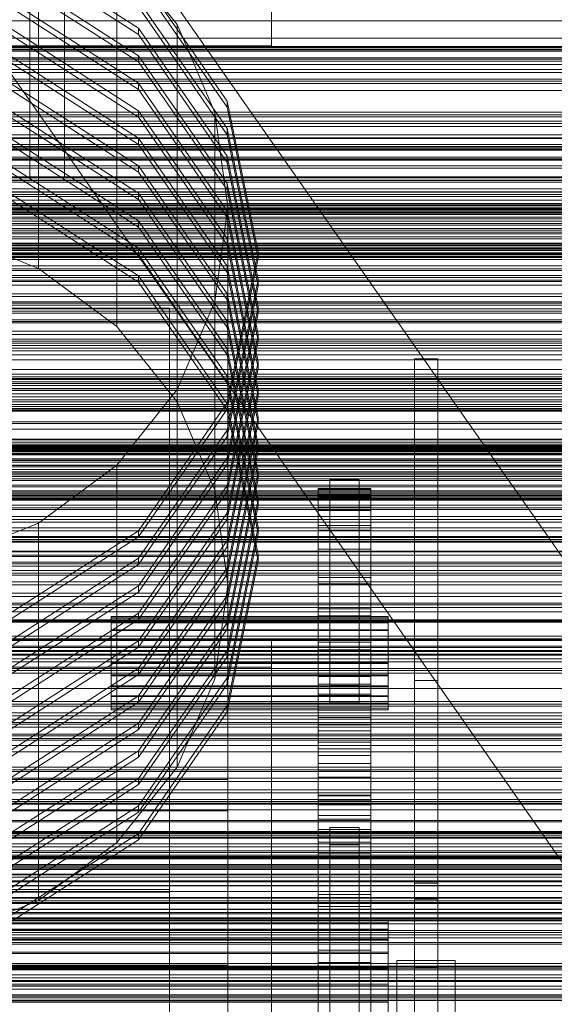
# Model space of a CAD drawing. Header units: millimetres. Extents: x -3490 to 61924, y -72580 to 6847.
# Tile 364 of 656: x 689 to 872, y -33207 to -32869. Entities that reach past the tile are written whole.
import ezdxf

# ---------------------------------------------------------------- set-up
doc = ezdxf.new("R2010")
doc.units = ezdxf.units.MM
for name, color, linetype, lineweight in [('frontal_C01', 7, 'Continuous', 0), ('frontal_C02', 7, 'Continuous', 0), ('frontal_C03', 7, 'Continuous', 0), ('frontal_C03-dry', 7, 'Continuous', 0), ('frontal_secador', 7, 'Continuous', 0), ('frontal_tolva', 7, 'Continuous', 0)]:
    doc.layers.add(name, color=color, linetype=linetype, lineweight=lineweight)

msp = doc.modelspace()

# ---------------------------------------------------------------- linework, layer by layer
at = {"layer": 'frontal_C01'}
for p, q in [((695, -32954.254), (695, -32824.838)), ((729.278, -32871.892), (683.729, -32842.584)), ((683.729, -32844.741), (729.278, -32874.049)), ((742.583, -32870.66), (721.924, -32844.733)), ((721.924, -32974.148), (721.924, -32844.733)), ((729.278, -32881.329), (683.729, -32852.021)), ((683.729, -32854.178), (729.278, -32883.486)), ((759.713, -32896.881), (729.278, -32853.019)), ((729.278, -32855.176), (759.713, -32899.038)), ((729.278, -32890.765), (683.729, -32861.458)), ((759.713, -32906.318), (729.278, -32862.456)), ((683.729, -32863.614), (729.278, -32892.922)), ((729.278, -32864.613), (759.713, -32908.475)), ((729.278, -32900.202), (683.729, -32870.894)), ((759.713, -32915.755), (729.278, -32871.892)), ((729.278, -32874.049), (729.278, -32871.892)), ((755.57, -32900.852), (742.583, -32870.66)), ((742.583, -33000.075), (742.583, -32870.66)), ((683.729, -32873.051), (729.278, -32902.359)), ((729.278, -32874.049), (759.713, -32917.911)), ((729.278, -32909.638), (683.729, -32880.331)), ((683.729, -32882.488), (729.278, -32911.795)), ((759.713, -32925.191), (729.278, -32881.329)), ((729.278, -32883.486), (729.278, -32881.329)), ((729.278, -32883.486), (759.713, -32927.348)), ((729.278, -32919.075), (683.729, -32889.767)), ((683.729, -32891.924), (729.278, -32921.232)), ((759.713, -32934.628), (729.278, -32890.765)), ((729.278, -32892.922), (729.278, -32890.765)), ((729.278, -32892.922), (759.713, -32936.785)), ((729.278, -32928.512), (683.729, -32899.204)), ((770.4, -32948.621), (759.713, -32896.881)), ((759.713, -32899.038), (759.713, -32896.881)), ((759.713, -32899.038), (770.4, -32950.777)), ((683.729, -32901.361), (729.278, -32930.668)), ((759.713, -32944.064), (729.278, -32900.202)), ((729.278, -32902.359), (729.278, -32900.202)), ((729.278, -32902.359), (759.713, -32946.221)), ((760, -32933.252), (755.57, -32900.852)), ((755.57, -33030.267), (755.57, -32900.852)), ((770.4, -32958.057), (759.713, -32906.318)), ((759.713, -32908.475), (759.713, -32906.318)), ((729.278, -32937.948), (683.729, -32908.64)), ((759.713, -32953.501), (729.278, -32909.638)), ((729.278, -32911.795), (729.278, -32909.638)), ((759.713, -32908.475), (770.4, -32960.214)), ((683.729, -32910.797), (729.278, -32940.105)), ((729.278, -32911.795), (759.713, -32955.658)), ((770.4, -32967.494), (759.713, -32915.755)), ((759.713, -32917.911), (759.713, -32915.755)), ((729.278, -32947.385), (683.729, -32918.077)), ((683.729, -32920.234), (729.278, -32949.542)), ((759.713, -32962.937), (729.278, -32919.075)), ((729.278, -32921.232), (729.278, -32919.075)), ((759.713, -32917.911), (770.4, -32969.651)), ((729.278, -32921.232), (759.713, -32965.094)), ((770.4, -32976.93), (759.713, -32925.191)), ((759.713, -32927.348), (759.713, -32925.191)), ((729.278, -32956.821), (683.729, -32927.513)), ((683.729, -32929.67), (729.278, -32958.978)), ((759.713, -32972.374), (729.278, -32928.512)), ((729.278, -32930.668), (729.278, -32928.512)), ((759.713, -32927.348), (770.4, -32979.087)), ((729.278, -32930.668), (759.713, -32974.531)), ((755.57, -32965.653), (760, -32933.252)), ((760, -32933.252), (760, -33062.668)), ((770.4, -32986.367), (759.713, -32934.628)), ((759.713, -32936.785), (759.713, -32934.628)), ((759.713, -32936.785), (770.4, -32988.524)), ((759.713, -32981.81), (729.278, -32937.948)), ((729.278, -32940.105), (729.278, -32937.948)), ((729.278, -32940.105), (759.713, -32983.967)), ((663.646, -32941.748), (695, -32954.254)), ((770.4, -32995.803), (759.713, -32944.064)), ((759.713, -32946.221), (759.713, -32944.064)), ((759.713, -32946.221), (770.4, -32997.96)), ((759.713, -32991.247), (729.278, -32947.385)), ((729.278, -32949.542), (729.278, -32947.385)), ((729.278, -32949.542), (759.713, -32993.404)), ((759.713, -33000.36), (770.4, -32948.621)), ((770.4, -32948.621), (770.4, -32950.777)), ((770.4, -32950.777), (759.713, -33002.517)), ((770.4, -33005.24), (759.713, -32953.501)), ((759.713, -32955.658), (759.713, -32953.501)), ((695, -32954.254), (721.924, -32974.148)), ((759.713, -33000.683), (729.278, -32956.821)), ((729.278, -32958.978), (729.278, -32956.821)), ((759.713, -32955.658), (770.4, -33007.397)), ((729.278, -32958.978), (759.713, -33002.84)), ((759.713, -33009.796), (770.4, -32958.057)), ((770.4, -32960.214), (759.713, -33011.953)), ((770.4, -32958.057), (770.4, -32960.214)), ((770.4, -33014.676), (759.713, -32962.937)), ((759.713, -32965.094), (759.713, -32962.937)), ((742.583, -32995.845), (755.57, -32965.653)), ((755.57, -33095.068), (755.57, -32965.653)), ((759.713, -32965.094), (770.4, -33016.833)), ((759.713, -33019.233), (770.4, -32967.494)), ((770.4, -32967.494), (770.4, -32969.651)), ((520, -32967.912), (740, -32967.912)), ((740, -32967.912), (740, -33021.835)), ((740, -32967.912), (740, -33168.209)), ((770.4, -32969.651), (759.713, -33021.39)), ((721.924, -32974.148), (742.583, -33000.075)), ((770.4, -33024.113), (759.713, -32972.374)), ((759.713, -32974.531), (759.713, -32972.374)), ((759.713, -32974.531), (770.4, -33026.27)), ((759.713, -33028.669), (770.4, -32976.93)), ((770.4, -32976.93), (770.4, -32979.087)), ((770.4, -32979.087), (759.713, -33030.826)), ((770.4, -33033.549), (759.713, -32981.81)), ((759.713, -32983.967), (759.713, -32981.81)), ((759.713, -32983.967), (770.4, -33035.706)), ((759.713, -33038.106), (770.4, -32986.367)), ((770.4, -32986.367), (770.4, -32988.524)), ((824, -33193.992), (824, -32985.267)), ((824, -32985.267), (832, -32985.267)), ((824, -32985.267), (824, -33095.638)), ((832, -32985.267), (832, -33193.992)), ((832, -33095.638), (832, -32985.267)), ((770.4, -32988.524), (759.713, -33040.263)), ((770.4, -33042.986), (759.713, -32991.247)), ((759.713, -32993.404), (759.713, -32991.247)), ((759.713, -32993.404), (770.4, -33045.143)), ((721.924, -33021.772), (742.583, -32995.845)), ((742.583, -33125.261), (742.583, -32995.845)), ((759.713, -33047.542), (770.4, -32995.803)), ((770.4, -32995.803), (770.4, -32997.96)), ((729.278, -33044.222), (759.713, -33000.36)), ((742.583, -33000.075), (755.57, -33030.267)), ((770.4, -32997.96), (759.713, -33049.699)), ((759.713, -33002.517), (759.713, -33000.36)), ((770.4, -33052.423), (759.713, -33000.683)), ((759.713, -33002.84), (759.713, -33000.683)), ((759.713, -33002.517), (729.278, -33046.379)), ((759.713, -33002.84), (770.4, -33054.579)), ((759.713, -33056.979), (770.4, -33005.24)), ((770.4, -33007.397), (759.713, -33059.136)), ((770.4, -33005.24), (770.4, -33007.397)), ((729.278, -33053.658), (759.713, -33009.796)), ((759.713, -33011.953), (759.713, -33009.796)), ((759.713, -33011.953), (729.278, -33055.815)), ((759.713, -33066.415), (770.4, -33014.676)), ((770.4, -33014.676), (770.4, -33016.833)), ((770.4, -33016.833), (759.713, -33068.572)), ((729.278, -33063.095), (759.713, -33019.233)), ((759.713, -33021.39), (729.278, -33065.252)), ((759.713, -33021.39), (759.713, -33019.233)), ((740, -33021.835), (520, -33021.835)), ((695, -33041.667), (721.924, -33021.772)), ((721.924, -33151.188), (721.924, -33021.772)), ((740, -33222.132), (740, -33021.835)), ((759.713, -33075.852), (770.4, -33024.113)), ((770.4, -33024.113), (770.4, -33026.27)), ((770.4, -33026.27), (759.713, -33078.009)), ((795, -33032.771), (795, -33026.785)), ((795, -33026.785), (805, -33026.785)), ((795, -33026.785), (795, -33097.255)), ((805, -33026.785), (805, -33032.771)), ((805, -33097.255), (805, -33026.785)), ((729.278, -33072.532), (759.713, -33028.669)), ((759.713, -33030.826), (729.278, -33074.688)), ((755.57, -33030.267), (760, -33062.668)), ((759.713, -33030.826), (759.713, -33028.669)), ((791, -33031.851), (791, -33029.806)), ((791, -33029.806), (791, -33030.059)), ((791, -33029.806), (809, -33029.806)), ((791, -33030.059), (791, -33032.601)), ((791, -33030.059), (809, -33030.059)), ((809, -33030.059), (809, -33029.806)), ((809, -33029.806), (809, -33031.851)), ((809, -33032.601), (809, -33030.059)), ((759.713, -33085.289), (770.4, -33033.549)), ((770.4, -33033.549), (770.4, -33035.706)), ((791, -33036.118), (791, -33031.851)), ((791, -33031.851), (809, -33031.851)), ((791, -33032.601), (791, -33037.335)), ((791, -33032.601), (809, -33032.601)), ((805, -33032.771), (795, -33032.771)), ((795, -33032.771), (795, -33103.24)), ((805, -33032.771), (805, -33103.24)), ((809, -33031.851), (809, -33036.118)), ((809, -33037.335), (809, -33032.601)), ((729.278, -33081.968), (759.713, -33038.106)), ((770.4, -33035.706), (759.713, -33087.445)), ((759.713, -33040.263), (759.713, -33038.106)), ((791, -33042.44), (791, -33036.118)), ((791, -33036.118), (809, -33036.118)), ((791, -33037.335), (791, -33044.079)), ((791, -33037.335), (809, -33037.335)), ((809, -33036.118), (809, -33042.44)), ((809, -33044.079), (809, -33037.335)), ((663.646, -33054.173), (695, -33041.667)), ((695, -33171.082), (695, -33041.667)), ((759.713, -33040.263), (729.278, -33084.125)), ((683.729, -33073.53), (729.278, -33044.222)), ((729.278, -33046.379), (729.278, -33044.222)), ((759.713, -33094.725), (770.4, -33042.986)), ((770.4, -33045.143), (759.713, -33096.882)), ((770.4, -33042.986), (770.4, -33045.143)), ((791, -33050.576), (791, -33042.44)), ((791, -33042.44), (809, -33042.44)), ((791, -33044.079), (791, -33052.573)), ((791, -33044.079), (809, -33044.079)), ((809, -33042.44), (809, -33050.576)), ((809, -33052.573), (809, -33044.079)), ((729.278, -33046.379), (683.729, -33075.687)), ((729.278, -33091.405), (759.713, -33047.542)), ((759.713, -33049.699), (759.713, -33047.542)), ((759.713, -33049.699), (729.278, -33093.562)), ((791, -33060.213), (791, -33050.576)), ((791, -33050.576), (809, -33050.576)), ((809, -33050.576), (809, -33060.213)), ((500, -33053.046), (760, -33053.046)), ((683.729, -33082.966), (729.278, -33053.658)), ((729.278, -33055.815), (729.278, -33053.658)), ((759.713, -33104.162), (770.4, -33052.423)), ((770.4, -33054.579), (759.713, -33106.319)), ((760, -33053.046), (760, -33193.246)), ((760, -33053.046), (760, -33086.75)), ((770.4, -33052.423), (770.4, -33054.579)), ((791, -33052.573), (791, -33062.491)), ((791, -33052.573), (809, -33052.573)), ((809, -33062.491), (809, -33052.573)), ((729.278, -33055.815), (683.729, -33085.123)), ((729.278, -33100.841), (759.713, -33056.979)), ((759.713, -33059.136), (759.713, -33056.979)), ((759.713, -33059.136), (729.278, -33102.998)), ((791, -33070.98), (791, -33060.213)), ((791, -33060.213), (809, -33060.213)), ((809, -33060.213), (809, -33070.98)), ((683.729, -33092.403), (729.278, -33063.095)), ((729.278, -33065.252), (683.729, -33094.56)), ((729.278, -33065.252), (729.278, -33063.095)), ((760, -33062.668), (755.57, -33095.068)), ((791, -33062.491), (791, -33073.453)), ((791, -33062.491), (809, -33062.491)), ((809, -33073.453), (809, -33062.491)), ((729.278, -33110.278), (759.713, -33066.415)), ((759.713, -33068.572), (729.278, -33112.435)), ((759.713, -33068.572), (759.713, -33066.415)), ((791, -33082.464), (791, -33070.98)), ((791, -33070.98), (809, -33070.98)), ((809, -33070.98), (809, -33082.464)), ((683.729, -33101.839), (729.278, -33072.532)), ((729.278, -33074.688), (683.729, -33103.996)), ((720, -33074.222), (720, -33073.63)), ((720, -33073.63), (720, -33074.129)), ((720, -33073.63), (815, -33073.63)), ((720, -33074.129), (720, -33075.684)), ((720, -33074.129), (815, -33074.129)), ((720, -33075.863), (720, -33074.222)), ((720, -33074.222), (815, -33074.222)), ((729.278, -33074.688), (729.278, -33072.532)), ((791, -33073.453), (791, -33085.035)), ((809, -33073.453), (791, -33073.453)), ((809, -33085.035), (809, -33073.453)), ((815, -33074.129), (815, -33073.63)), ((815, -33073.63), (815, -33074.222)), ((815, -33075.684), (815, -33074.129)), ((815, -33074.222), (815, -33075.863)), ((720, -33075.684), (720, -33078.19)), ((720, -33075.684), (815, -33075.684)), ((720, -33078.443), (720, -33075.863)), ((720, -33075.863), (815, -33075.863)), ((720, -33078.19), (720, -33081.475)), ((720, -33078.19), (815, -33078.19)), ((720, -33081.785), (720, -33078.443)), ((720, -33078.443), (815, -33078.443)), ((729.278, -33119.714), (759.713, -33075.852)), ((759.713, -33078.009), (729.278, -33121.871)), ((759.713, -33078.009), (759.713, -33075.852)), ((815, -33078.19), (815, -33075.684)), ((815, -33075.863), (815, -33078.443)), ((815, -33081.475), (815, -33078.19)), ((815, -33078.443), (815, -33081.785)), ((485, -33081.358), (775, -33081.358)), ((683.729, -33111.276), (729.278, -33081.968)), ((720, -33081.475), (720, -33085.316)), ((720, -33081.475), (815, -33081.475)), ((720, -33085.662), (720, -33081.785)), ((720, -33081.785), (815, -33081.785)), ((729.278, -33084.125), (729.278, -33081.968)), ((775, -33081.358), (775, -33286.265)), ((775, -33081.358), (775, -33090.987)), ((815, -33085.316), (815, -33081.475)), ((815, -33081.785), (815, -33085.662)), ((729.278, -33084.125), (683.729, -33113.433)), ((720, -33085.316), (720, -33089.45)), ((815, -33085.316), (720, -33085.316)), ((720, -33089.809), (720, -33085.662)), ((720, -33085.662), (815, -33085.662)), ((729.278, -33129.151), (759.713, -33085.289)), ((759.713, -33087.445), (759.713, -33085.289)), ((791, -33094.224), (791, -33082.464)), ((791, -33082.464), (809, -33082.464)), ((791, -33085.035), (791, -33096.795)), ((791, -33085.035), (809, -33085.035)), ((809, -33082.464), (809, -33094.224)), ((809, -33096.795), (809, -33085.035)), ((815, -33089.45), (815, -33085.316)), ((815, -33085.662), (815, -33089.809)), ((760, -33086.75), (500, -33086.75)), ((759.713, -33087.445), (729.278, -33131.308)), ((760, -33226.95), (760, -33086.75)), ((775, -33090.987), (485, -33090.987)), ((683.729, -33120.712), (729.278, -33091.405)), ((720, -33089.45), (720, -33093.597)), ((720, -33089.45), (815, -33089.45)), ((720, -33093.943), (720, -33089.809)), ((720, -33089.809), (815, -33089.809)), ((729.278, -33093.562), (729.278, -33091.405)), ((775, -33295.895), (775, -33090.987)), ((815, -33093.597), (815, -33089.45)), ((815, -33089.809), (815, -33093.943)), ((729.278, -33093.562), (683.729, -33122.869)), ((720, -33093.597), (720, -33097.474)), ((720, -33093.597), (815, -33093.597)), ((720, -33097.784), (720, -33093.943)), ((720, -33093.943), (815, -33093.943)), ((729.278, -33138.587), (759.713, -33094.725)), ((755.57, -33095.068), (742.583, -33125.261)), ((759.713, -33096.882), (759.713, -33094.725)), ((791, -33105.806), (791, -33094.224)), ((791, -33094.224), (809, -33094.224)), ((809, -33094.224), (809, -33105.806)), ((815, -33097.474), (815, -33093.597)), ((815, -33093.943), (815, -33097.784)), ((832, -33095.638), (824, -33095.638)), ((824, -33095.638), (824, -33304.362)), ((832, -33304.362), (832, -33095.638)), ((720, -33097.474), (720, -33100.816)), ((720, -33097.474), (815, -33097.474)), ((720, -33101.069), (720, -33097.784)), ((720, -33097.784), (815, -33097.784)), ((759.713, -33096.882), (729.278, -33140.744)), ((791, -33096.795), (791, -33108.279)), ((791, -33096.795), (809, -33096.795)), ((805, -33097.255), (795, -33097.255)), ((795, -33097.255), (795, -33103.24)), ((805, -33103.24), (805, -33097.255)), ((809, -33108.279), (809, -33096.795)), ((815, -33100.816), (815, -33097.474)), ((815, -33097.784), (815, -33101.069)), ((683.729, -33130.149), (729.278, -33100.841)), ((720, -33100.816), (720, -33103.395)), ((720, -33100.816), (815, -33100.816)), ((720, -33103.575), (720, -33101.069)), ((720, -33101.069), (815, -33101.069)), ((729.278, -33102.998), (729.278, -33100.841)), ((791, -33103.703), (791, -33100.294)), ((791, -33100.294), (791, -33100.716)), ((791, -33100.294), (809, -33100.294)), ((791, -33100.716), (791, -33104.953)), ((791, -33100.716), (809, -33100.716)), ((809, -33100.716), (809, -33100.294)), ((809, -33100.294), (809, -33103.703)), ((809, -33104.953), (809, -33100.716)), ((815, -33103.395), (815, -33100.816)), ((815, -33101.069), (815, -33103.575)), ((729.278, -33102.998), (683.729, -33132.306)), ((720, -33103.395), (720, -33105.037)), ((720, -33103.395), (815, -33103.395)), ((720, -33105.13), (720, -33103.575)), ((720, -33103.575), (815, -33103.575)), ((720, -33105.037), (720, -33105.628)), ((720, -33105.037), (815, -33105.037)), ((720, -33105.628), (720, -33105.13)), ((720, -33105.13), (815, -33105.13)), ((720, -33105.628), (815, -33105.628)), ((729.278, -33148.024), (759.713, -33104.162)), ((759.713, -33106.319), (759.713, -33104.162)), ((791, -33110.813), (791, -33103.703)), ((791, -33103.703), (809, -33103.703)), ((791, -33104.953), (791, -33112.843)), ((791, -33104.953), (809, -33104.953)), ((791, -33116.768), (791, -33105.806)), ((791, -33105.806), (809, -33105.806)), ((795, -33103.24), (805, -33103.24)), ((809, -33103.703), (809, -33110.813)), ((809, -33112.843), (809, -33104.953)), ((809, -33105.806), (809, -33116.768)), ((815, -33105.037), (815, -33103.395)), ((815, -33103.575), (815, -33105.13)), ((815, -33105.628), (815, -33105.037)), ((815, -33105.13), (815, -33105.628)), ((759.713, -33106.319), (729.278, -33150.181)), ((791, -33108.279), (791, -33119.046)), ((791, -33108.279), (809, -33108.279)), ((809, -33119.046), (809, -33108.279)), ((683.729, -33139.586), (729.278, -33110.278)), ((729.278, -33112.435), (683.729, -33141.742)), ((729.278, -33112.435), (729.278, -33110.278)), ((791, -33121.351), (791, -33110.813)), ((791, -33110.813), (809, -33110.813)), ((809, -33110.813), (809, -33121.351)), ((415, -33116.023), (760, -33116.023)), ((760, -33116.023), (760, -33126.807)), ((760, -33116.023), (760, -33129.504)), ((791, -33112.843), (791, -33124.083)), ((791, -33112.843), (809, -33112.843)), ((809, -33124.083), (809, -33112.843)), ((791, -33126.686), (791, -33116.768)), ((791, -33116.768), (809, -33116.768)), ((791, -33119.046), (791, -33128.683)), ((791, -33119.046), (809, -33119.046)), ((809, -33116.768), (809, -33126.686)), ((809, -33128.683), (809, -33119.046)), ((683.729, -33149.022), (729.278, -33119.714)), ((729.278, -33121.871), (683.729, -33151.179)), ((729.278, -33121.871), (729.278, -33119.714)), ((791, -33134.911), (791, -33121.351)), ((791, -33121.351), (809, -33121.351)), ((809, -33121.351), (809, -33134.911)), ((742.583, -33125.261), (721.924, -33151.188)), ((791, -33124.083), (791, -33138.24)), ((791, -33124.083), (809, -33124.083)), ((809, -33138.24), (809, -33124.083)), ((760, -33126.807), (415, -33126.807)), ((760, -33129.504), (415, -33129.504)), ((683.729, -33158.459), (729.278, -33129.151)), ((729.278, -33131.308), (729.278, -33129.151)), ((760, -33140.289), (760, -33126.807)), ((760, -33140.289), (760, -33129.504)), ((791, -33135.18), (791, -33126.686)), ((791, -33126.686), (809, -33126.686)), ((791, -33128.683), (791, -33136.819)), ((791, -33128.683), (809, -33128.683)), ((809, -33126.686), (809, -33135.18)), ((809, -33136.819), (809, -33128.683)), ((729.278, -33131.308), (683.729, -33160.616)), ((791, -33150.973), (791, -33134.911)), ((791, -33134.911), (809, -33134.911)), ((791, -33141.924), (791, -33135.18)), ((791, -33135.18), (809, -33135.18)), ((809, -33134.911), (809, -33150.973)), ((809, -33135.18), (809, -33141.924)), ((683.729, -33167.895), (729.278, -33138.587)), ((729.278, -33140.744), (729.278, -33138.587)), ((791, -33136.819), (791, -33143.141)), ((791, -33136.819), (809, -33136.819)), ((791, -33138.24), (791, -33154.77)), ((791, -33138.24), (809, -33138.24)), ((809, -33143.141), (809, -33136.819)), ((809, -33154.77), (809, -33138.24)), ((415, -33140.289), (760, -33140.289)), ((729.278, -33140.744), (683.729, -33170.052)), ((791, -33146.658), (791, -33141.924)), ((791, -33141.924), (809, -33141.924)), ((791, -33143.141), (791, -33147.408)), ((791, -33143.141), (809, -33143.141)), ((809, -33141.924), (809, -33146.658)), ((809, -33147.408), (809, -33143.141)), ((795, -33151.92), (795, -33145.988)), ((795, -33145.988), (805, -33145.988)), ((795, -33145.988), (795, -33295.908)), ((805, -33145.988), (805, -33151.92)), ((805, -33295.908), (805, -33145.988)), ((683.729, -33177.332), (729.278, -33148.024)), ((729.278, -33150.181), (729.278, -33148.024)), ((791, -33149.2), (791, -33146.658)), ((791, -33146.658), (809, -33146.658)), ((791, -33147.408), (791, -33149.453)), ((791, -33147.408), (809, -33147.408)), ((791, -33149.453), (791, -33149.2)), ((791, -33149.2), (809, -33149.2)), ((791, -33149.453), (809, -33149.453)), ((809, -33146.658), (809, -33149.2)), ((809, -33149.453), (809, -33147.408)), ((809, -33149.2), (809, -33149.453)), ((729.278, -33150.181), (683.729, -33179.489)), ((721.924, -33151.188), (695, -33171.082)), ((791, -33168.918), (791, -33150.973)), ((791, -33150.973), (809, -33150.973)), ((805, -33151.92), (795, -33151.92)), ((795, -33151.92), (795, -33301.84)), ((805, -33151.92), (805, -33301.84)), ((809, -33150.973), (809, -33168.918)), ((791, -33154.77), (791, -33173.038)), ((791, -33154.77), (809, -33154.77)), ((809, -33173.038), (809, -33154.77)), ((824, -33170.518), (824, -33165.126)), ((824, -33165.126), (832, -33165.126)), ((824, -33251.793), (824, -33165.126)), ((832, -33165.126), (832, -33170.518)), ((832, -33165.126), (832, -33251.793)), ((520, -33167.246), (740, -33167.246)), ((740, -33168.209), (520, -33168.209)), ((740, -33167.246), (740, -33221.169)), ((740, -33167.246), (740, -33226.95)), ((740, -33222.132), (740, -33168.209)), ((791, -33188.058), (791, -33168.918)), ((791, -33168.918), (809, -33168.918)), ((809, -33168.918), (809, -33188.058)), ((695, -33171.082), (663.646, -33183.588)), ((791, -33173.038), (791, -33192.343)), ((809, -33173.038), (791, -33173.038)), ((809, -33192.343), (809, -33173.038)), ((832, -33170.518), (824, -33170.518)), ((824, -33170.518), (824, -33257.186)), ((832, -33257.186), (832, -33170.518)), ((540.5, -33178.001), (815, -33178.001)), ((540.5, -33178.687), (815, -33178.687)), ((540.5, -33178.815), (815, -33178.815)), ((815, -33178.687), (815, -33178.001)), ((815, -33178.001), (815, -33178.815)), ((815, -33180.825), (815, -33178.687)), ((815, -33178.815), (815, -33181.072)), ((540.5, -33180.825), (815, -33180.825)), ((540.5, -33181.072), (815, -33181.072)), ((815, -33184.27), (815, -33180.825)), ((815, -33181.072), (815, -33184.619)), ((540.5, -33184.27), (815, -33184.27)), ((540.5, -33184.619), (815, -33184.619)), ((815, -33188.787), (815, -33184.27)), ((815, -33184.619), (815, -33189.214)), ((540.5, -33188.787), (815, -33188.787)), ((540.5, -33189.214), (815, -33189.214)), ((791, -33207.657), (791, -33188.058)), ((791, -33188.058), (809, -33188.058)), ((809, -33188.058), (809, -33207.657)), ((815, -33194.068), (815, -33188.787)), ((815, -33189.214), (815, -33194.544)), ((760, -33193.246), (500, -33193.246)), ((760, -33226.95), (760, -33193.246)), ((791, -33192.343), (791, -33211.942)), ((791, -33192.343), (809, -33192.343)), ((809, -33211.942), (809, -33192.343)), ((818, -33191.554), (838, -33191.554)), ((818, -33208.446), (818, -33191.554)), ((818, -33191.554), (818, -33213.163)), ((838, -33191.554), (838, -33208.446)), ((838, -33213.163), (838, -33191.554)), ((815, -33194.068), (540.5, -33194.068)), ((540.5, -33194.544), (815, -33194.544)), ((815, -33199.754), (815, -33194.068)), ((815, -33194.544), (815, -33200.246)), ((832, -33193.992), (824, -33193.992)), ((824, -33193.992), (824, -33304.362)), ((832, -33193.992), (832, -33304.362)), ((540.5, -33199.754), (815, -33199.754)), ((540.5, -33200.246), (815, -33200.246)), ((815, -33205.456), (815, -33199.754)), ((815, -33200.246), (815, -33205.932)), ((540.5, -33205.456), (815, -33205.456)), ((540.5, -33205.932), (815, -33205.932)), ((815, -33210.786), (815, -33205.456)), ((815, -33205.932), (815, -33211.213))]:
    msp.add_line(p, q, dxfattribs=at)
at = {"layer": 'frontal_C02'}
for p, q in [((775, -32878.005), (775, -32651.486)), ((775, -32878.005), (775, -32868.46)), ((485, -32878.005), (775, -32878.005))]:
    msp.add_line(p, q, dxfattribs=at)
at = {"layer": 'frontal_C03'}
for p, q in [((-1500, -32878.204), (1500, -32878.204)), ((1250, -32878.262), (-1250, -32878.262)), ((1250, -32879.143), (-1250, -32879.143)), ((1250, -32879.797), (-1250, -32879.797)), ((1250, -32882.104), (-1250, -32882.104)), ((1500, -32884.317), (-1500, -32884.317)), ((-1250, -32883.162), (1250, -32883.162)), ((1250, -32886.014), (-1250, -32886.014)), ((1250, -32887.071), (-1250, -32887.071)), ((1250, -32889.378), (-1250, -32889.378)), ((1250, -32890.032), (-1250, -32890.032)), ((1250, -32890.913), (-1250, -32890.913)), ((-1500, -32893.3), (1500, -32893.3)), ((1250, -32900.72), (-1250, -32900.72)), ((1250, -32901.601), (-1250, -32901.601)), ((1250, -32902.254), (-1250, -32902.254)), ((1250, -32904.562), (-1250, -32904.562)), ((-1250, -32905.619), (1250, -32905.619)), ((1250, -32908.471), (-1250, -32908.471)), ((1250, -32909.529), (-1250, -32909.529)), ((1250, -32911.836), (-1250, -32911.836)), ((1250, -32912.49), (-1250, -32912.49)), ((1250, -32913.371), (-1250, -32913.371)), ((-1250, -32916.092), (1250, -32916.092)), ((-1250, -32916.725), (1250, -32916.725)), ((-1250, -32917.189), (1250, -32917.189)), ((-1250, -32919.044), (1250, -32919.044)), ((-1250, -32919.941), (1250, -32919.941)), ((-1250, -32922.893), (1250, -32922.893)), ((1250, -32923.177), (-1250, -32923.177)), ((1250, -32924.059), (-1250, -32924.059)), ((-1250, -32924.16), (1250, -32924.16)), ((1250, -32924.712), (-1250, -32924.712)), ((1250, -32927.019), (-1250, -32927.019)), ((1530, -32928.942), (-1530, -32928.942)), ((-1250, -32928.008), (1250, -32928.008)), ((-1250, -32928.077), (1250, -32928.077)), ((-1250, -32929.56), (1250, -32929.56)), ((-1500, -32932.482), (1500, -32932.482)), ((-1500, -32932.706), (1500, -32932.706)), ((-1500, -32932.87), (1500, -32932.87)), ((-1500, -32933.528), (1500, -32933.528)), ((1250, -32930.929), (-1250, -32930.929)), ((1250, -32931.986), (-1250, -32931.986)), ((1530, -32933.942), (-1530, -32933.942)), ((-1500, -32933.845), (1500, -32933.845)), ((-1500, -32934.891), (1500, -32934.891)), ((-1500, -32935.34), (1500, -32935.34)), ((-1500, -32936.704), (1500, -32936.704)), ((-1250, -32934.04), (1250, -32934.04)), ((1250, -32934.294), (-1250, -32934.294)), ((1250, -32934.947), (-1250, -32934.947)), ((1250, -32935.772), (-1250, -32935.772)), ((1250, -32935.828), (-1250, -32935.828)), ((-1500, -32937.254), (1500, -32937.254)), ((-1500, -32938.841), (1500, -32938.841)), ((1500, -32939.455), (-1500, -32939.455)), ((-1500, -32941.158), (1500, -32941.158)), ((-1500, -32941.793), (1500, -32941.793)), ((-1500, -32943.497), (1500, -32943.497)), ((-1250, -32940.58), (1250, -32940.58)), ((-1250, -32942.372), (1250, -32942.372)), ((-1500, -32944.111), (1500, -32944.111)), ((-1500, -32945.698), (1500, -32945.698)), ((-1500, -32946.248), (1500, -32946.248)), ((1250, -32945.635), (-1250, -32945.635)), ((1250, -32946.516), (-1250, -32946.516)), ((1250, -32947.17), (-1250, -32947.17)), ((-1250, -32947.18), (1250, -32947.18)), ((-1500, -32947.611), (1500, -32947.611)), ((-1500, -32948.06), (1500, -32948.06)), ((-1500, -32949.107), (1500, -32949.107)), ((-1500, -32949.424), (1500, -32949.424)), ((-1500, -32950.082), (1500, -32950.082)), ((-1500, -32950.246), (1500, -32950.246)), ((-1500, -32950.47), (1500, -32950.47)), ((-1250, -32948.911), (1250, -32948.911)), ((1250, -32949.477), (-1250, -32949.477)), ((-1250, -32950.534), (1250, -32950.534)), ((-1250, -32953.392), (1250, -32953.392)), ((1250, -32954.444), (-1250, -32954.444)), ((-1250, -32954.944), (1250, -32954.944)), ((1250, -32956.751), (-1250, -32956.751)), ((1250, -32957.405), (-1250, -32957.405)), ((1250, -32958.286), (-1250, -32958.286)), ((-1250, -32958.792), (1250, -32958.792)), ((-1250, -32960.059), (1250, -32960.059)), ((-1250, -32963.011), (1250, -32963.011)), ((-1250, -32963.907), (1250, -32963.907)), ((-1250, -32965.763), (1250, -32965.763)), ((-1250, -32966.227), (1250, -32966.227)), ((-1250, -32966.86), (1250, -32966.86)), ((1250, -32968.092), (-1250, -32968.092)), ((1250, -32968.974), (-1250, -32968.974)), ((1250, -32969.627), (-1250, -32969.627)), ((1250, -32971.935), (-1250, -32971.935)), ((-1250, -32972.992), (1250, -32972.992)), ((1250, -32975.844), (-1250, -32975.844)), ((1250, -32976.902), (-1250, -32976.902)), ((1250, -32979.209), (-1250, -32979.209)), ((1250, -32979.862), (-1250, -32979.862)), ((1250, -32980.744), (-1250, -32980.744)), ((1530, -32983.942), (-1530, -32983.942)), ((1530, -32988.942), (-1530, -32988.942)), ((1250, -32990.55), (-1250, -32990.55)), ((1250, -32991.431), (-1250, -32991.431)), ((1250, -32992.085), (-1250, -32992.085)), ((-1250, -32992.392), (1250, -32992.392)), ((-1250, -32993.19), (1250, -32993.19)), ((-1250, -32993.774), (1250, -32993.774)), ((1250, -32994.392), (-1250, -32994.392)), ((-1250, -32995.45), (1250, -32995.45)), ((-1250, -32996.112), (1250, -32996.112)), ((-1250, -32997.242), (1250, -32997.242)), ((1250, -32998.302), (-1250, -32998.302)), ((1250, -32999.359), (-1250, -32999.359)), ((-1250, -33000.961), (1250, -33000.961)), ((1250, -33001.667), (-1250, -33001.667)), ((1250, -33002.32), (-1250, -33002.32)), ((-1250, -33002.558), (1250, -33002.558)), ((1250, -33003.201), (-1250, -33003.201)), ((-1250, -33007.405), (1250, -33007.405)), ((-1250, -33009.36), (1250, -33009.36)), ((1250, -33013.008), (-1250, -33013.008)), ((1250, -33013.889), (-1250, -33013.889)), ((1250, -33014.543), (-1250, -33014.543)), ((-1268, -33015.378), (1268, -33015.378)), ((-1268, -33015.602), (1268, -33015.602)), ((-1268, -33015.767), (1268, -33015.767)), ((-1268, -33016.424), (1268, -33016.424)), ((-1268, -33016.742), (1268, -33016.742)), ((-1268, -33017.788), (1268, -33017.788)), ((-1250, -33015.005), (1250, -33015.005)), ((1250, -33016.85), (-1250, -33016.85)), ((1250, -33017.186), (-1250, -33017.186)), ((-1250, -33017.907), (1250, -33017.907)), ((-1268, -33018.237), (1268, -33018.237)), ((-1268, -33019.6), (1268, -33019.6)), ((-1268, -33020.15), (1268, -33020.15)), ((1250, -33020.759), (-1250, -33020.759)), ((-1268, -33021.738), (1268, -33021.738)), ((1268, -33022.351), (-1268, -33022.351)), ((-1268, -33024.055), (1268, -33024.055)), ((-1268, -33024.69), (1268, -33024.69)), ((1250, -33021.817), (-1250, -33021.817)), ((-1250, -33023.243), (1250, -33023.243)), ((1250, -33024.124), (-1250, -33024.124)), ((1250, -33024.778), (-1250, -33024.778)), ((-1268, -33026.394), (1268, -33026.394)), ((-1268, -33027.007), (1268, -33027.007)), ((-1250, -33025.502), (1250, -33025.502)), ((1250, -33025.659), (-1250, -33025.659)), ((-1268, -33028.595), (1268, -33028.595)), ((-1268, -33029.145), (1268, -33029.145)), ((-1268, -33030.508), (1268, -33030.508)), ((-1268, -33030.957), (1268, -33030.957)), ((-1250, -33031.559), (1250, -33031.559)), ((-1268, -33032.003), (1268, -33032.003)), ((-1268, -33032.321), (1268, -33032.321)), ((-1268, -33032.978), (1268, -33032.978)), ((-1268, -33033.143), (1268, -33033.143)), ((-1268, -33033.367), (1268, -33033.367)), ((-1250, -33033.74), (1250, -33033.74)), ((1250, -33035.465), (-1250, -33035.465)), ((1250, -33036.347), (-1250, -33036.347)), ((1250, -33037), (-1250, -33037)), ((1250, -33039.308), (-1250, -33039.308)), ((-1250, -33039.385), (1250, -33039.385)), ((-1250, -33040.365), (1250, -33040.365)), ((-1250, -33041.34), (1250, -33041.34)), ((1250, -33043.217), (-1250, -33043.217)), ((1250, -33044.274), (-1250, -33044.274)), ((-1250, -33046.187), (1250, -33046.187)), ((1250, -33046.582), (-1250, -33046.582)), ((1250, -33047.235), (-1250, -33047.235)), ((-1250, -33047.784), (1250, -33047.784)), ((1250, -33048.117), (-1250, -33048.117)), ((-1250, -33051.504), (1250, -33051.504)), ((-1250, -33052.633), (1250, -33052.633)), ((-1250, -33054.971), (1250, -33054.971)), ((-1250, -33055.555), (1250, -33055.555)), ((-1250, -33056.353), (1250, -33056.353)), ((1250, -33057.923), (-1250, -33057.923)), ((1250, -33058.804), (-1250, -33058.804)), ((1250, -33059.458), (-1250, -33059.458)), ((1250, -33061.765), (-1250, -33061.765)), ((-1250, -33062.823), (1250, -33062.823)), ((1250, -33065.675), (-1250, -33065.675)), ((1250, -33066.732), (-1250, -33066.732)), ((1250, -33069.039), (-1250, -33069.039)), ((1250, -33069.693), (-1250, -33069.693)), ((1250, -33070.574), (-1250, -33070.574)), ((-1500, -33074.787), (1500, -33074.787)), ((-1500, -33075.187), (1500, -33075.187)), ((1250, -33080.381), (-1250, -33080.381)), ((1250, -33081.262), (-1250, -33081.262)), ((1250, -33081.915), (-1250, -33081.915)), ((1500, -33083.77), (-1500, -33083.77)), ((1250, -33084.223), (-1250, -33084.223)), ((-1250, -33085.28), (1250, -33085.28)), ((1500, -33086.595), (-1500, -33086.595)), ((1500, -33086.88), (-1500, -33086.88)), ((1250, -33088.132), (-1250, -33088.132)), ((1250, -33089.19), (-1250, -33089.19)), ((1250, -33091.497), (-1250, -33091.497)), ((1250, -33092.151), (-1250, -33092.151)), ((1250, -33093.032), (-1250, -33093.032)), ((-1500, -33098.289), (1500, -33098.289)), ((1250, -33102.838), (-1250, -33102.838)), ((1250, -33103.72), (-1250, -33103.72)), ((1250, -33104.373), (-1250, -33104.373)), ((1500, -33108.893), (-1500, -33108.893)), ((1250, -33106.68), (-1250, -33106.68)), ((-1250, -33107.738), (1250, -33107.738)), ((1250, -33110.59), (-1250, -33110.59)), ((1250, -33111.647), (-1250, -33111.647)), ((1250, -33113.955), (-1250, -33113.955)), ((1250, -33114.608), (-1250, -33114.608)), ((1250, -33115.49), (-1250, -33115.49)), ((-1500, -33117.876), (1500, -33117.876)), ((1250, -33125.296), (-1250, -33125.296)), ((1250, -33126.177), (-1250, -33126.177)), ((1250, -33126.831), (-1250, -33126.831)), ((1250, -33129.138), (-1250, -33129.138)), ((-1250, -33130.195), (1250, -33130.195)), ((1250, -33133.048), (-1250, -33133.048)), ((1250, -33134.105), (-1250, -33134.105)), ((1250, -33136.412), (-1250, -33136.412)), ((1250, -33137.066), (-1250, -33137.066)), ((1250, -33137.947), (-1250, -33137.947)), ((1250, -33147.754), (-1250, -33147.754)), ((1250, -33148.635), (-1250, -33148.635)), ((1250, -33149.288), (-1250, -33149.288)), ((1250, -33151.596), (-1250, -33151.596)), ((-1250, -33152.653), (1250, -33152.653)), ((1250, -33155.505), (-1250, -33155.505)), ((1250, -33156.563), (-1250, -33156.563)), ((1250, -33158.87), (-1250, -33158.87)), ((1250, -33159.523), (-1250, -33159.523)), ((1250, -33160.405), (-1250, -33160.405)), ((1250, -33170.211), (-1250, -33170.211)), ((1250, -33171.092), (-1250, -33171.092)), ((1250, -33171.746), (-1250, -33171.746)), ((1250, -33174.053), (-1250, -33174.053)), ((-1250, -33175.111), (1250, -33175.111)), ((1250, -33177.963), (-1250, -33177.963)), ((1250, -33179.02), (-1250, -33179.02)), ((1250, -33181.328), (-1250, -33181.328)), ((1250, -33181.981), (-1250, -33181.981)), ((1250, -33182.862), (-1250, -33182.862)), ((1250, -33192.669), (-1250, -33192.669)), ((1250, -33193.55), (-1250, -33193.55)), ((1250, -33194.204), (-1250, -33194.204)), ((1250, -33196.511), (-1250, -33196.511)), ((1530, -33198.434), (-1530, -33198.434)), ((-1250, -33197.568), (1250, -33197.568)), ((1250, -33200.42), (-1250, -33200.42)), ((1530, -33203.434), (-1530, -33203.434)), ((1250, -33201.478), (-1250, -33201.478)), ((1250, -33203.785), (-1250, -33203.785)), ((1250, -33204.439), (-1250, -33204.439)), ((1250, -33205.32), (-1250, -33205.32))]:
    msp.add_line(p, q, dxfattribs=at)
at = {"layer": 'frontal_C03-dry'}
for p, q in [((-1250, -32869.375), (1250, -32869.375)), ((1250, -32875.375), (-1250, -32875.375)), ((1290, -32878.5), (-1290, -32878.5)), ((1250, -32879.375), (-1250, -32879.375)), ((-1290, -32882.5), (1290, -32882.5)), ((-1250, -32903.75), (1250, -32903.75)), ((1250, -32909.75), (-1250, -32909.75)), ((1290, -32912.875), (-1290, -32912.875)), ((-1290, -32916.875), (1290, -32916.875)), ((1250, -32913.75), (-1250, -32913.75)), ((-1250, -32938.125), (1250, -32938.125)), ((1290, -32947.25), (-1290, -32947.25)), ((1250, -32944.125), (-1250, -32944.125)), ((1250, -32948.125), (-1250, -32948.125)), ((-1290, -32951.25), (1290, -32951.25)), ((-1250, -32972.5), (1250, -32972.5)), ((1250, -32978.5), (-1250, -32978.5)), ((1290, -32981.625), (-1290, -32981.625)), ((1250, -32982.5), (-1250, -32982.5)), ((-1290, -32985.625), (1290, -32985.625)), ((-1250, -33006.875), (1250, -33006.875)), ((1250, -33012.875), (-1250, -33012.875)), ((1290, -33016), (-1290, -33016)), ((1250, -33016.875), (-1250, -33016.875)), ((-1290, -33020), (1290, -33020)), ((-1250, -33041.25), (1250, -33041.25)), ((1250, -33047.25), (-1250, -33047.25)), ((1250, -33051.25), (-1250, -33051.25)), ((-1250, -33075.625), (1250, -33075.625)), ((1250, -33081.625), (-1250, -33081.625)), ((1250, -33085.625), (-1250, -33085.625)), ((-1250, -33110), (1250, -33110)), ((1250, -33116), (-1250, -33116)), ((1250, -33120), (-1250, -33120))]:
    msp.add_line(p, q, dxfattribs=at)
at = {"layer": 'frontal_secador'}
for p, q in [((1300, -32996), (-1300, -32996)), ((-1400, -33000), (1400, -33000)), ((-1380, -33000), (1380, -33000)), ((-1300, -33000), (1300, -33000)), ((-1380, -33003), (1380, -33003)), ((-1300, -33016), (1300, -33016)), ((-1265, -33015), (1265, -33015)), ((-1265, -33018), (1265, -33018)), ((1300, -33020), (-1300, -33020)), ((-1265, -33072), (1265, -33072)), ((-1400, -33075), (1400, -33075)), ((-1265, -33075), (1265, -33075)), ((1250, -33137.611), (-1250, -33137.611)), ((1250, -33139.918), (-1250, -33139.918)), ((-1250, -33143.65), (1250, -33143.65)), ((1250, -33144), (-1250, -33144)), ((1250, -33147.382), (-1250, -33147.382)), ((-1250, -33148), (1250, -33148)), ((1250, -33149.689), (-1250, -33149.689)), ((1250, -33154), (-1250, -33154)), ((1250, -33154.545), (-1250, -33154.545)), ((1250, -33156), (-1250, -33156)), ((1250, -33156.144), (-1250, -33156.144)), ((1250, -33156.709), (-1250, -33156.709)), ((1250, -33158.686), (-1250, -33158.686)), ((1250, -33160), (-1250, -33160)), ((1320, -33162), (-1320, -33162)), ((1320, -33162.273), (-1320, -33162.273)), ((1320, -33163.072), (-1320, -33163.072)), ((1250, -33162), (-1250, -33162)), ((1320, -33164.343), (-1320, -33164.343)), ((1320, -33166), (-1320, -33166)), ((1250, -33164.651), (-1250, -33164.651)), ((1250, -33165.859), (-1250, -33165.859)), ((-1250, -33166), (1250, -33166)), ((1320, -33167.929), (-1320, -33167.929)), ((-1320, -33170), (1320, -33170)), ((-1250, -33170), (1250, -33170)), ((1320, -33172.071), (-1320, -33172.071)), ((1320, -33174), (-1320, -33174)), ((1320, -33175.657), (-1320, -33175.657)), ((1250, -33174.141), (-1250, -33174.141)), ((1320, -33176.928), (-1320, -33176.928)), ((1320, -33177.727), (-1320, -33177.727)), ((1320, -33178), (-1320, -33178)), ((1250, -33177.285), (-1250, -33177.285)), ((1250, -33178), (-1250, -33178)), ((1250, -33181.314), (-1250, -33181.314)), ((1250, -33183.856), (-1250, -33183.856)), ((1250, -33185.455), (-1250, -33185.455)), ((1250, -33186), (-1250, -33186)), ((1360, -33193.5), (-1360, -33193.5)), ((1250, -33193.75), (-1250, -33193.75)), ((1360, -33194.863), (-1360, -33194.863)), ((1360, -33198.859), (-1360, -33198.859)), ((1360, -33205.216), (-1360, -33205.216))]:
    msp.add_line(p, q, dxfattribs=at)
at = {"layer": 'frontal_tolva'}
for p, q in [((692, -32923), (692, -32783)), ((704, -32923), (704, -32783)), ((1769.584, -34332.806), (722.584, -32835.806)), ((1720.416, -34367.194), (673.416, -32870.194)), ((692, -32923), (704, -32923))]:
    msp.add_line(p, q, dxfattribs=at)

doc.saveas('drawing.dxf')
